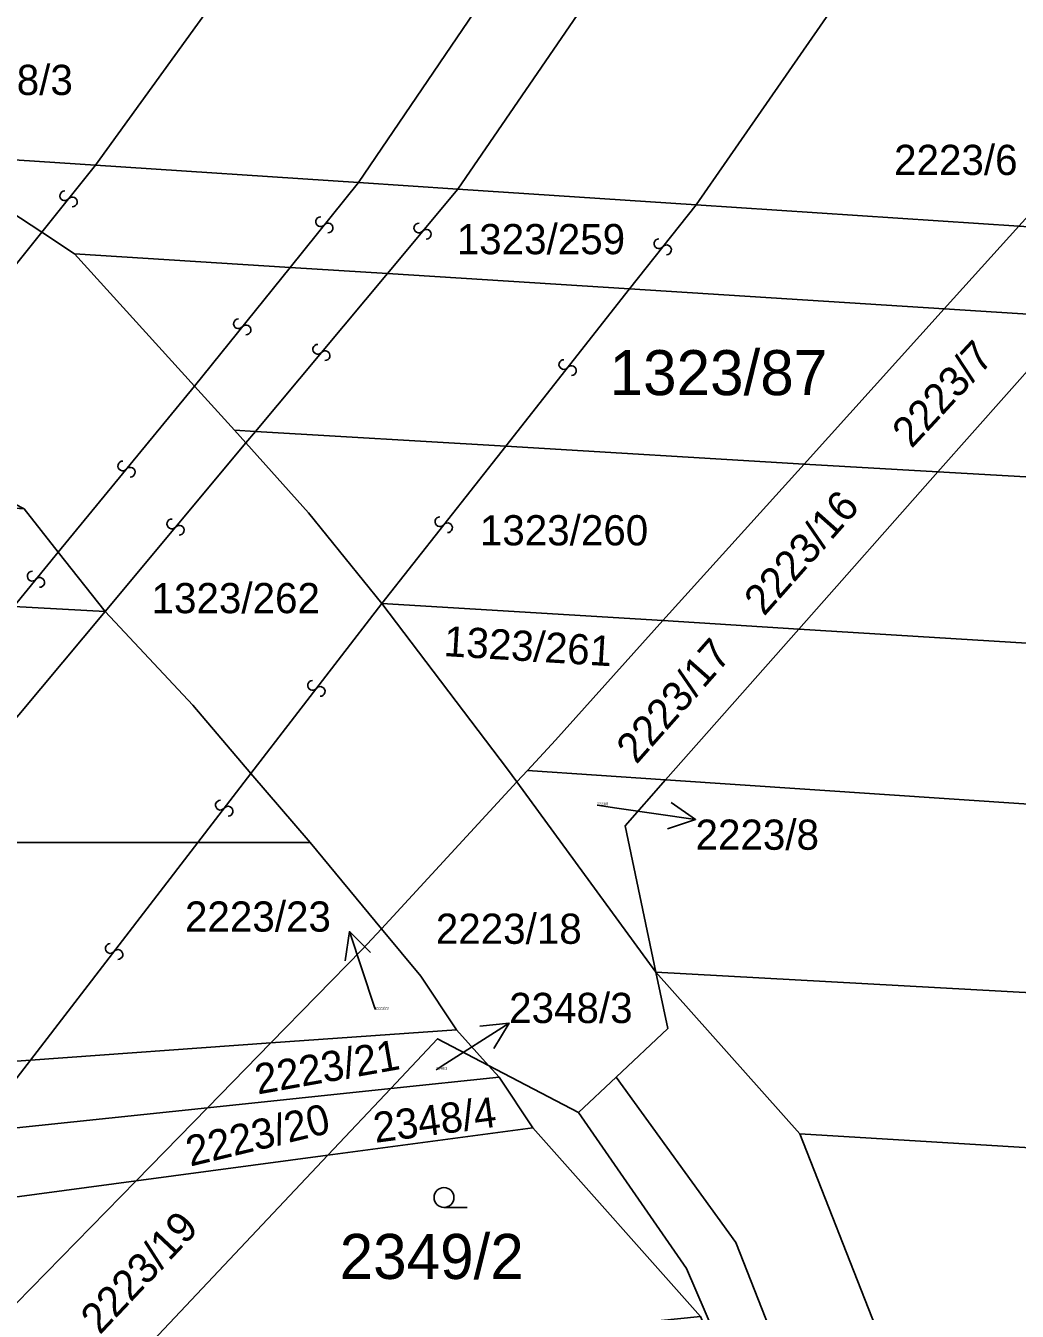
# Model space of a CAD drawing. Extents: x -596024 to -594475, y -1163820 to -1161957.
# Drawn here: x -595741.38 to -595703.93, y -1163112.33 to -1163063.81 of the extents above; entities that cross this region are included whole.
import ezdxf

# ---------------------------------------------------------------- set-up
doc = ezdxf.new("R2010")
doc.units = 0
for name, color, linetype in [('Level 1', 7, 'Continuous'), ('Level 13', 7, 'Continuous'), ('Level 3', 7, 'Continuous'), ('Level 4', 7, 'Continuous'), ('Level 5', 7, 'Continuous'), ('Level 57', 7, 'Continuous'), ('Level 60', 7, 'Continuous')]:
    doc.layers.add(name, color=color, linetype=linetype)

msp = doc.modelspace()

# ---------------------------------------------------------------- linework, layer by layer
at = {"layer": 'Level 1'}
for points in [[(-595745.29, -1163068.64), (-595740.77, -1163071.6)], [(-595745.29, -1163068.64), (-595738.74, -1163069.07)], [(-595738.74, -1163069.07), (-595728.81, -1163069.72)], [(-595728.81, -1163069.72), (-595725.06, -1163069.97)], [(-595716.06, -1163070.56), (-595725.06, -1163069.97)], [(-595703.87, -1163071.37), (-595716.06, -1163070.56)], [(-595706.69, -1163074.49), (-595703.87, -1163071.37)], [(-595740.77, -1163071.6), (-595739.53, -1163072.41)], [(-595739.53, -1163072.41), (-595731.39, -1163072.93)], [(-595739.53, -1163072.41), (-595735, -1163077.41)], [(-595731.39, -1163072.93), (-595727.72, -1163073.16)], [(-595718.57, -1163073.74), (-595727.72, -1163073.16)], [(-595706.69, -1163074.49), (-595718.57, -1163073.74)], [(-595711.98, -1163080.35), (-595706.69, -1163074.49)], [(-595706.93, -1163080.65), (-595701.74, -1163074.8)], [(-595706.69, -1163074.49), (-595701.74, -1163074.8)], [(-595735, -1163077.41), (-595733.49, -1163079.07)], [(-595733.06, -1163079.55), (-595733.49, -1163079.07)], [(-595732.7, -1163079.12), (-595733.49, -1163079.07)], [(-595732.7, -1163079.12), (-595723.25, -1163079.68)], [(-595727.93, -1163085.61), (-595730.7, -1163082.19), (-595733.06, -1163079.55)], [(-595723.25, -1163079.68), (-595711.98, -1163080.35)], [(-595717.31, -1163086.26), (-595711.98, -1163080.35)], [(-595712.18, -1163086.58), (-595706.93, -1163080.65)], [(-595706.93, -1163080.65), (-595711.98, -1163080.35)], [(-595669.73, -1163082.76), (-595706.93, -1163080.65)], [(-595740.15, -1163083.68), (-595741.44, -1163082.04)], [(-595738.38, -1163085.91), (-595740.15, -1163083.68)], [(-595741.83, -1163085.73), (-595738.38, -1163085.91)], [(-595738.38, -1163085.91), (-595735.07, -1163089.45), (-595732.87, -1163092.03)], [(-595727.93, -1163085.61), (-595723.18, -1163091.87), (-595722.83, -1163092.35)], [(-595717.31, -1163086.26), (-595727.93, -1163085.61)], [(-595722.43, -1163091.92), (-595721.37, -1163090.77), (-595717.31, -1163086.26)], [(-595712.18, -1163086.58), (-595717.31, -1163086.26)], [(-595717.21, -1163092.27), (-595712.18, -1163086.58)], [(-595712.18, -1163086.58), (-595669.95, -1163089.18)], [(-595730.64, -1163094.64), (-595732.87, -1163092.03)], [(-595722.83, -1163092.35), (-595722.43, -1163091.92)], [(-595722.43, -1163091.92), (-595717.21, -1163092.27)], [(-595717.21, -1163092.27), (-595718.74, -1163094), (-595717.58, -1163099.53)], [(-595717.21, -1163092.27), (-595608, -1163099.58)], [(-595727.94, -1163097.89), (-595722.83, -1163092.35)], [(-595722.83, -1163092.35), (-595717.58, -1163099.53)], [(-595734.88, -1163094.64), (-595745.68, -1163094.63)], [(-595730.64, -1163094.64), (-595734.88, -1163094.64)], [(-595727.94, -1163097.89), (-595730.64, -1163094.64)], [(-595727.94, -1163097.89), (-595728.67, -1163098.68), (-595732.12, -1163102.2)], [(-595725.11, -1163101.7), (-595726.46, -1163099.68), (-595727.94, -1163097.89)], [(-595719.08, -1163103.49), (-595717.13, -1163101.65), (-595717.58, -1163099.53)], [(-595712.14, -1163105.63), (-595717.58, -1163099.53)], [(-595606.62, -1163105.63), (-595717.58, -1163099.53)], [(-595732.12, -1163102.2), (-595725.11, -1163101.7)], [(-595725.11, -1163101.7), (-595723.9, -1163103.05)], [(-595741.2, -1163102.85), (-595732.12, -1163102.2)], [(-595734.51, -1163104.65), (-595732.12, -1163102.2)], [(-595727.59, -1163103.92), (-595725.82, -1163102.04), (-595723.9, -1163103.05)], [(-595753.27, -1163103.71), (-595741.2, -1163102.85)], [(-595723.9, -1163103.05), (-595720.5, -1163104.83)], [(-595723.5, -1163103.49), (-595723.9, -1163103.05)], [(-595727.59, -1163103.92), (-595734.51, -1163104.65)], [(-595729.97, -1163106.44), (-595727.59, -1163103.92)], [(-595723.5, -1163103.49), (-595727.59, -1163103.92)], [(-595722.22, -1163105.41), (-595723.5, -1163103.49)], [(-595720.5, -1163104.83), (-595719.08, -1163103.49)], [(-595734.51, -1163104.65), (-595743.3, -1163105.57)], [(-595737.21, -1163107.41), (-595734.51, -1163104.65)], [(-595722.22, -1163105.41), (-595729.97, -1163106.44)], [(-595715.89, -1163112.53), (-595722.22, -1163105.41)], [(-595709.28, -1163112.9), (-595712.14, -1163105.63)], [(-595712.14, -1163105.63), (-595605.22, -1163112.13)], [(-595737.81, -1163114.76), (-595729.97, -1163106.44)], [(-595737.21, -1163107.41), (-595729.97, -1163106.44)], [(-595745.57, -1163108.52), (-595737.21, -1163107.41)], [(-595745.15, -1163115.51), (-595737.21, -1163107.41)]]:
    msp.add_lwpolyline(points, dxfattribs=at)
at = {"layer": 'Level 13'}
for centre, start, end in [((-595739.903, -1163070.223), 88.6302, 320.7282), ((-595739.617, -1163070.456), 268.4157, 141.0057), ((-595730.243, -1163071.204), 88.3681, 320.9581), ((-595729.957, -1163071.437), 268.5826, 140.6806), ((-595726.531, -1163071.441), 87.5495, 319.6475), ((-595726.249, -1163071.678), 267.335, 139.925), ((-595717.464, -1163072.034), 89.0884, 321.1864), ((-595717.176, -1163072.265), 268.874, 141.464), ((-595733.343, -1163075.054), 88.2963, 320.8863), ((-595733.057, -1163075.287), 268.5107, 140.6087), ((-595730.35, -1163076.02), 87.4916, 319.5896), ((-595730.069, -1163076.259), 267.2771, 139.8671), ((-595721.054, -1163076.595), 89.1389, 321.2369), ((-595720.766, -1163076.825), 268.9245, 141.5145), ((-595737.712, -1163080.423), 87.7596, 320.3496), ((-595737.429, -1163080.658), 267.974, 140.072), ((-595735.86, -1163082.61), 87.461, 319.559), ((-595725.734, -1163082.524), 89.092, 321.19), ((-595725.446, -1163082.755), 268.8775, 141.4675), ((-595735.579, -1163082.849), 267.2465, 139.8365), ((-595741.132, -1163084.583), 87.8232, 320.4132), ((-595740.848, -1163084.818), 268.0377, 140.1357), ((-595730.545, -1163088.706), 89.7955, 321.8935), ((-595730.255, -1163088.933), 269.5811, 142.1711), ((-595734.025, -1163093.226), 89.7723, 321.8703), ((-595733.735, -1163093.453), 269.5579, 142.1479), ((-595738.185, -1163098.636), 89.7839, 321.8819), ((-595737.895, -1163098.863), 269.5695, 142.1595)]:
    msp.add_arc(centre, 0.184, start, end, dxfattribs=at)
at = {"layer": 'Level 3'}
for points in [[(-595658.71, -1162980.97), (-595669.11, -1162999.02), (-595691.04, -1163034.53), (-595716.06, -1163070.56)], [(-595725.06, -1163069.97), (-595689.64, -1163018.35), (-595669.16, -1162982.86)], [(-595728.81, -1163069.72), (-595688.36, -1163010.24), (-595672.85, -1162983.53)], [(-595738.74, -1163069.07), (-595718.73, -1163041.4), (-595695.75, -1163007.92), (-595682.97, -1162985.08)], [(-595740.77, -1163071.6), (-595738.74, -1163069.07)], [(-595728.81, -1163069.72), (-595731.39, -1163072.93)], [(-595727.72, -1163073.16), (-595725.06, -1163069.97)], [(-595718.57, -1163073.74), (-595716.06, -1163070.56)], [(-595746.89, -1163079.24), (-595740.77, -1163071.6)], [(-595731.39, -1163072.93), (-595735, -1163077.41)], [(-595732.7, -1163079.12), (-595727.72, -1163073.16)], [(-595723.25, -1163079.68), (-595718.57, -1163073.74)], [(-595735, -1163077.41), (-595740.15, -1163083.68)], [(-595733.06, -1163079.55), (-595732.7, -1163079.12)], [(-595738.38, -1163085.91), (-595733.06, -1163079.55)], [(-595727.93, -1163085.61), (-595723.25, -1163079.68)], [(-595740.15, -1163083.68), (-595741.83, -1163085.73)], [(-595745.68, -1163094.63), (-595738.38, -1163085.91)], [(-595732.87, -1163092.03), (-595727.93, -1163085.61)], [(-595734.88, -1163094.64), (-595732.87, -1163092.03)], [(-595741.2, -1163102.85), (-595734.88, -1163094.64)], [(-595743.3, -1163105.57), (-595741.2, -1163102.85)], [(-595589.06, -1163369.57), (-595605.82, -1163354.55), (-595624.37, -1163318.41), (-595627.64, -1163311.14), (-595640.13, -1163280.53), (-595658.11, -1163241.42), (-595667.31, -1163223.65), (-595682.35, -1163191.65), (-595714.56, -1163109.73), (-595719.08, -1163103.49)], [(-595570.47, -1163380.31), (-595590.93, -1163371.07), (-595607.77, -1163356.11), (-595622.34, -1163330.36), (-595626.4, -1163320.04), (-595629.2, -1163312.39), (-595641.66, -1163281.25), (-595659.92, -1163242.26), (-595669.39, -1163224.63), (-595684.22, -1163192.36), (-595704.51, -1163138.34), (-595716.42, -1163110.71), (-595720.5, -1163104.83)]]:
    msp.add_lwpolyline(points, dxfattribs=at)
at = {"layer": 'Level 5'}
msp.add_line((-595725.58, -1163108.41), (-595724.705, -1163108.41), dxfattribs=at)
msp.add_circle((-595725.58, -1163108.035), 0.375, dxfattribs=at)
at = {"layer": 'Level 57'}
for p, q in [((-595719.8, -1163093.23), (-595719.049, -1163093.339)), ((-595719.049, -1163093.339), (-595716.08, -1163093.77)), ((-595728.201, -1163100.846), (-595729.15, -1163098)), ((-595728.17, -1163100.94), (-595728.201, -1163100.846)), ((-595725.649, -1163103.063), (-595723.12, -1163101.45)), ((-595725.88, -1163103.21), (-595725.649, -1163103.063))]:
    msp.add_line(p, q, dxfattribs=at)
for points in [[(-595716.998, -1163093.131), (-595716.08, -1163093.77), (-595717.142, -1163094.121)], [(-595729.308, -1163099.107), (-595729.15, -1163098), (-595728.359, -1163098.791)], [(-595724.232, -1163101.566), (-595723.12, -1163101.45), (-595723.694, -1163102.409)]]:
    msp.add_lwpolyline(points, dxfattribs=at)
at = {"layer": 'Level 60'}
for points in [[(-595678.51, -1163041.57), (-595698.09, -1163065.01), (-595703.87, -1163071.37), (-595716.06, -1163070.56), (-595725.06, -1163069.97), (-595728.81, -1163069.72), (-595738.74, -1163069.07), (-595745.29, -1163068.64), (-595748.2, -1163066.53), (-595746.83, -1163064.67), (-595743.48, -1163060.13)], [(-595702.2, -1163146.07), (-595704.29, -1163140.36), (-595704.95, -1163138.57), (-595706.14, -1163135.8), (-595707.4, -1163132.87), (-595709.27, -1163128.57), (-595711.42, -1163123.3), (-595714.02, -1163117), (-595715.89, -1163112.53), (-595722.22, -1163105.41), (-595723.5, -1163103.49), (-595723.9, -1163103.05), (-595720.5, -1163104.83), (-595719.08, -1163103.49), (-595717.13, -1163101.65), (-595717.58, -1163099.53), (-595712.14, -1163105.63), (-595709.28, -1163112.9), (-595704.77, -1163122.12), (-595702.75, -1163131.07)]]:
    msp.add_lwpolyline(points, dxfattribs=at)
for points in [[(-595748.2, -1163066.53), (-595745.29, -1163068.64), (-595740.77, -1163071.6), (-595739.53, -1163072.41), (-595735, -1163077.41), (-595733.49, -1163079.07), (-595733.06, -1163079.55), (-595730.7, -1163082.19), (-595727.93, -1163085.61), (-595723.18, -1163091.87), (-595722.83, -1163092.35), (-595727.94, -1163097.89), (-595730.64, -1163094.64), (-595732.87, -1163092.03), (-595735.07, -1163089.45), (-595738.38, -1163085.91), (-595740.15, -1163083.68), (-595741.44, -1163082.04), (-595746.89, -1163079.24), (-595749.22, -1163078.05), (-595755.19, -1163076.19), (-595753.38, -1163074.12), (-595749.27, -1163068.05)], [(-595703.87, -1163071.37), (-595706.69, -1163074.49), (-595718.57, -1163073.74), (-595727.72, -1163073.16), (-595731.39, -1163072.93), (-595739.53, -1163072.41), (-595740.77, -1163071.6), (-595745.29, -1163068.64), (-595738.74, -1163069.07), (-595728.81, -1163069.72), (-595725.06, -1163069.97), (-595716.06, -1163070.56)], [(-595706.69, -1163074.49), (-595703.87, -1163071.37), (-595698.99, -1163071.7), (-595701.74, -1163074.8)], [(-595706.69, -1163074.49), (-595711.98, -1163080.35), (-595723.25, -1163079.68), (-595732.7, -1163079.12), (-595733.49, -1163079.07), (-595735, -1163077.41), (-595739.53, -1163072.41), (-595731.39, -1163072.93), (-595727.72, -1163073.16), (-595718.57, -1163073.74)], [(-595711.98, -1163080.35), (-595706.69, -1163074.49), (-595701.74, -1163074.8), (-595706.93, -1163080.65)], [(-595706.93, -1163080.65), (-595701.74, -1163074.8), (-595612.02, -1163080.36), (-595610.76, -1163086.28), (-595669.73, -1163082.76)], [(-595733.49, -1163079.07), (-595732.7, -1163079.12), (-595723.25, -1163079.68), (-595711.98, -1163080.35), (-595717.31, -1163086.26), (-595727.93, -1163085.61), (-595730.7, -1163082.19), (-595733.06, -1163079.55)], [(-595711.98, -1163080.35), (-595706.93, -1163080.65), (-595712.18, -1163086.58), (-595717.31, -1163086.26)], [(-595669.73, -1163082.76), (-595669.95, -1163089.18), (-595712.18, -1163086.58), (-595706.93, -1163080.65)], [(-595762.63, -1163084.67), (-595759.26, -1163080.82), (-595748.73, -1163081.54), (-595741.44, -1163082.04), (-595740.15, -1163083.68), (-595738.38, -1163085.91), (-595741.83, -1163085.73), (-595751.68, -1163085.23)], [(-595771.12, -1163094.36), (-595762.63, -1163084.67), (-595751.68, -1163085.23), (-595741.83, -1163085.73), (-595738.38, -1163085.91), (-595735.07, -1163089.45), (-595732.87, -1163092.03), (-595730.64, -1163094.64), (-595734.88, -1163094.64), (-595745.68, -1163094.63), (-595749.14, -1163094.63), (-595760.14, -1163094.62), (-595770.92, -1163094.61)], [(-595722.43, -1163091.92), (-595722.83, -1163092.35), (-595723.18, -1163091.87), (-595727.93, -1163085.61), (-595717.31, -1163086.26), (-595721.37, -1163090.77)], [(-595712.18, -1163086.58), (-595717.21, -1163092.27), (-595722.43, -1163091.92), (-595721.37, -1163090.77), (-595717.31, -1163086.26)], [(-595609.42, -1163092.91), (-595608, -1163099.58), (-595717.21, -1163092.27), (-595712.18, -1163086.58), (-595669.95, -1163089.18)], [(-595717.21, -1163092.27), (-595718.74, -1163094), (-595717.58, -1163099.53), (-595722.83, -1163092.35), (-595722.43, -1163091.92)], [(-595608, -1163099.58), (-595606.62, -1163105.63), (-595717.58, -1163099.53), (-595718.74, -1163094), (-595717.21, -1163092.27)], [(-595720.5, -1163104.83), (-595723.9, -1163103.05), (-595725.11, -1163101.7), (-595726.46, -1163099.68), (-595727.94, -1163097.89), (-595722.83, -1163092.35), (-595717.58, -1163099.53), (-595717.13, -1163101.65), (-595719.08, -1163103.49)], [(-595777.88, -1163103.73), (-595770.07, -1163095.69), (-595770.92, -1163094.61), (-595760.14, -1163094.62), (-595749.14, -1163094.63), (-595745.68, -1163094.63), (-595734.88, -1163094.64), (-595730.64, -1163094.64), (-595727.94, -1163097.89), (-595728.67, -1163098.68), (-595732.12, -1163102.2), (-595741.2, -1163102.85), (-595753.27, -1163103.71), (-595758.2, -1163104.06), (-595758.98, -1163104.12), (-595768.51, -1163103.92)], [(-595728.67, -1163098.68), (-595727.94, -1163097.89), (-595726.46, -1163099.68), (-595725.11, -1163101.7), (-595732.12, -1163102.2)], [(-595606.62, -1163105.63), (-595605.22, -1163112.13), (-595712.14, -1163105.63), (-595717.58, -1163099.53)], [(-595725.82, -1163102.04), (-595727.59, -1163103.92), (-595734.51, -1163104.65), (-595732.12, -1163102.2), (-595725.11, -1163101.7), (-595723.9, -1163103.05)], [(-595780.92, -1163106.86), (-595777.88, -1163103.73), (-595768.51, -1163103.92), (-595758.98, -1163104.12), (-595758.2, -1163104.06), (-595753.27, -1163103.71), (-595741.2, -1163102.85), (-595732.12, -1163102.2), (-595734.51, -1163104.65), (-595743.3, -1163105.57), (-595756.38, -1163106.95), (-595758.79, -1163107.2), (-595761.17, -1163107.16), (-595771.65, -1163107)], [(-595727.59, -1163103.92), (-595725.82, -1163102.04), (-595723.9, -1163103.05), (-595723.5, -1163103.49)], [(-595727.59, -1163103.92), (-595729.97, -1163106.44), (-595737.21, -1163107.41), (-595734.51, -1163104.65)], [(-595723.5, -1163103.49), (-595722.22, -1163105.41), (-595729.97, -1163106.44), (-595727.59, -1163103.92)], [(-595784.03, -1163110.05), (-595780.92, -1163106.86), (-595771.65, -1163107), (-595761.17, -1163107.16), (-595758.79, -1163107.2), (-595756.38, -1163106.95), (-595743.3, -1163105.57), (-595734.51, -1163104.65), (-595737.21, -1163107.41), (-595745.57, -1163108.52), (-595758.64, -1163110.26), (-595759.55, -1163110.25), (-595764.11, -1163110.22), (-595774.84, -1163110.13)], [(-595722.22, -1163105.41), (-595715.89, -1163112.53), (-595737.81, -1163114.76), (-595729.97, -1163106.44)], [(-595605.22, -1163112.13), (-595603.55, -1163119.39), (-595709.28, -1163112.9), (-595712.14, -1163105.63)], [(-595729.97, -1163106.44), (-595737.81, -1163114.76), (-595745.15, -1163115.51), (-595737.21, -1163107.41)], [(-595786.49, -1163112.58), (-595784.03, -1163110.05), (-595774.84, -1163110.13), (-595764.11, -1163110.22), (-595759.55, -1163110.25), (-595758.64, -1163110.26), (-595745.57, -1163108.52), (-595737.21, -1163107.41), (-595745.15, -1163115.51), (-595752.01, -1163116.21), (-595757.92, -1163116.81), (-595766.01, -1163116.99), (-595770.72, -1163117.1), (-595782.22, -1163117.37), (-595792.85, -1163117.61)]]:
    msp.add_lwpolyline(points, close=True, dxfattribs=at)

# ---------------------------------------------------------------- texts
at = {"layer": 'Level 4'}
for s, height, p in [('1323/259', 1.14, (-595725.098, -1163072.43)), ('1323/87', 1.7, (-595719.325, -1163077.75)), ('1323/260', 1.14, (-595724.226, -1163083.42)), ('1323/262', 1.14, (-595736.624, -1163085.98)), ('2223/8', 0.1, (-595719.8, -1163093.23)), ('2223/18', 1.14, (-595725.889, -1163098.46)), ('2223/23', 0.1, (-595728.17, -1163100.94)), ('2348/3', 0.1, (-595725.88, -1163103.21)), ('2349/2', 1.7, (-595729.52, -1163111.11))]:
    msp.add_text(s, height=height, dxfattribs=at).set_placement(p)
for s, rotation, p in [('2223/7', 47.237, (-595707.92, -1163079.79)), ('2223/16', 48.4806, (-595713.491, -1163086.122)), ('1323/261', 356.4976, (-595725.61, -1163087.596)), ('2223/17', 48.5231, (-595718.313, -1163091.715)), ('2223/21', 10.1075, (-595732.616, -1163104.15)), ('2348/4', 7.5704, (-595728.173, -1163105.974)), ('2223/20', 13.5566, (-595735.165, -1163106.87)), ('2223/19', 46.7014, (-595738.575, -1163113.243))]:
    msp.add_text(s, height=1.14, rotation=rotation, dxfattribs=at).set_placement(p)
at = {"layer": 'Level 57'}
for s, p in [('2708/3', (-595744.26, -1163066.42)), ('2223/6', (-595708.582, -1163069.44)), ('2223/8', (-595716.08, -1163094.91)), ('2223/23', (-595735.362, -1163098)), ('2348/3', (-595723.12, -1163101.45))]:
    msp.add_text(s, height=1.14, dxfattribs=at).set_placement(p)

doc.saveas('drawing.dxf')
